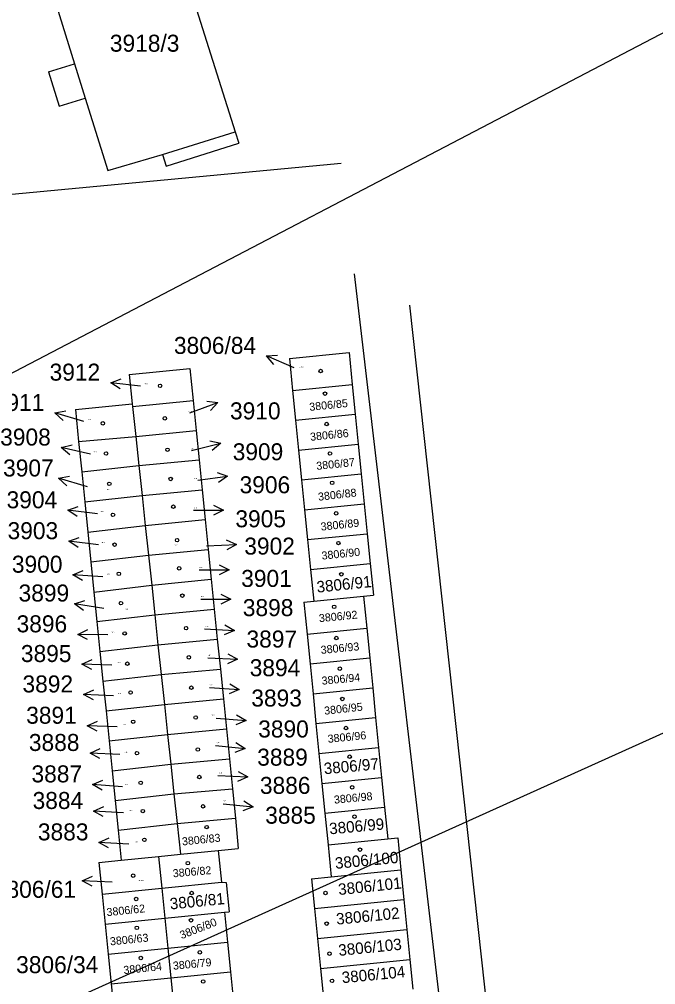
# Model space of a CAD drawing. Extents: x -735092 to -733385, y -1122435 to -1118992.
# Drawn here: x -734192.6 to -734129, y -1121257 to -1121160.5 of the extents above; entities that cross this region are included whole.
import ezdxf

# ---------------------------------------------------------------- set-up
doc = ezdxf.new("R2010")
doc.units = 0
for name, color, linetype in [('Vrstva 1', 7, 'Continuous'), ('Vrstva 12', 7, 'Continuous'), ('Vrstva 16', 7, 'Continuous'), ('Vrstva 19', 7, 'Continuous'), ('Vrstva 25', 7, 'Continuous'), ('Vrstva 4', 7, 'Continuous')]:
    doc.layers.add(name, color=color, linetype=linetype)

msp = doc.modelspace()

# ---------------------------------------------------------------- linework, layer by layer
at = {"layer": 'Vrstva 1'}
for points in [[(-734177.13, -1121152.31), (-734171.01, -1121171.74)], [(-734189.78, -1121156.22), (-734187.06, -1121164.96)], [(-734189.66, -1121165.76), (-734187.06, -1121164.96)], [(-734189.66, -1121165.76), (-734188.6, -1121169.19)], [(-734188.6, -1121169.19), (-734186, -1121168.38)], [(-734186, -1121168.38), (-734183.76, -1121175.6)], [(-734171.01, -1121171.74), (-734170.65, -1121172.88)], [(-734177.92, -1121175.17), (-734170.65, -1121172.88)], [(-734183.76, -1121175.6), (-734178.28, -1121174.03)], [(-734178.28, -1121174.03), (-734177.92, -1121175.17)], [(-734205.41, -1121179.11), (-734160.43, -1121174.88)], [(-734159.13, -1121185.95), (-734148.68, -1121274.85)], [(-734153.58, -1121189.07), (-734143.54, -1121280.27)], [(-734165.59, -1121194.41), (-734159.62, -1121193.82)], [(-734159.62, -1121193.82), (-734159.3, -1121197)], [(-734165.59, -1121194.41), (-734165.27, -1121197.59)], [(-734181.61, -1121196.02), (-734175.53, -1121195.41)], [(-734181.61, -1121196.02), (-734181.3, -1121198.95)], [(-734175.53, -1121195.41), (-734175.21, -1121198.6)], [(-734165.27, -1121197.59), (-734159.3, -1121197)], [(-734159.3, -1121197), (-734159, -1121199.98)], [(-734165.27, -1121197.59), (-734164.97, -1121200.58)], [(-734186.98, -1121199.52), (-734181.3, -1121198.95)], [(-734181.3, -1121198.95), (-734181.27, -1121199.2)], [(-734181.27, -1121199.2), (-734175.21, -1121198.6)], [(-734181.27, -1121199.2), (-734180.95, -1121202.19)], [(-734175.21, -1121198.6), (-734174.91, -1121201.59)], [(-734186.98, -1121199.52), (-734186.66, -1121202.7)], [(-734164.97, -1121200.58), (-734159, -1121199.98)], [(-734159, -1121199.98), (-734158.7, -1121202.97)], [(-734164.97, -1121200.58), (-734164.67, -1121203.56)], [(-734180.95, -1121202.19), (-734174.91, -1121201.59)], [(-734174.91, -1121201.59), (-734174.61, -1121204.53)], [(-734186.66, -1121202.7), (-734180.95, -1121202.19)], [(-734186.66, -1121202.7), (-734186.35, -1121205.72)], [(-734180.95, -1121202.19), (-734180.64, -1121205.12)], [(-734164.67, -1121203.56), (-734158.7, -1121202.97)], [(-734158.7, -1121202.97), (-734158.41, -1121205.95)], [(-734164.67, -1121203.56), (-734164.37, -1121206.55)], [(-734180.64, -1121205.12), (-734174.61, -1121204.53)], [(-734174.61, -1121204.53), (-734174.31, -1121207.52)], [(-734186.35, -1121205.72), (-734180.64, -1121205.12)], [(-734186.35, -1121205.72), (-734186.04, -1121208.75)], [(-734180.64, -1121205.12), (-734180.32, -1121208.1)], [(-734164.37, -1121206.55), (-734158.41, -1121205.95)], [(-734158.41, -1121205.95), (-734158.11, -1121208.93)], [(-734164.37, -1121206.55), (-734164.07, -1121209.53)], [(-734180.32, -1121208.1), (-734174.31, -1121207.52)], [(-734174.31, -1121207.52), (-734174, -1121210.51)], [(-734186.04, -1121208.75), (-734180.32, -1121208.1)], [(-734186.04, -1121208.75), (-734185.74, -1121211.78)], [(-734180.32, -1121208.1), (-734180, -1121211.09)], [(-734164.07, -1121209.53), (-734158.11, -1121208.93)], [(-734164.07, -1121209.53), (-734163.77, -1121212.51)], [(-734158.11, -1121208.93), (-734157.81, -1121211.92)], [(-734180, -1121211.09), (-734174, -1121210.51)], [(-734174, -1121210.51), (-734173.7, -1121213.5)], [(-734185.74, -1121211.78), (-734180, -1121211.09)], [(-734180, -1121211.09), (-734179.68, -1121214.07)], [(-734185.74, -1121211.78), (-734185.43, -1121214.75)], [(-734163.77, -1121212.51), (-734157.81, -1121211.92)], [(-734163.77, -1121212.51), (-734163.47, -1121215.5)], [(-734157.81, -1121211.92), (-734157.51, -1121214.9)], [(-734179.68, -1121214.07), (-734173.7, -1121213.5)], [(-734173.7, -1121213.5), (-734173.4, -1121216.48)], [(-734185.43, -1121214.75), (-734179.68, -1121214.07)], [(-734179.68, -1121214.07), (-734179.36, -1121217.06)], [(-734185.43, -1121214.75), (-734185.13, -1121217.75)], [(-734163.47, -1121215.5), (-734157.51, -1121214.9)], [(-734163.47, -1121215.5), (-734163.15, -1121218.68)], [(-734157.51, -1121214.9), (-734157.19, -1121218.08)], [(-734179.36, -1121217.06), (-734173.4, -1121216.48)], [(-734173.4, -1121216.48), (-734173.1, -1121219.47)], [(-734185.13, -1121217.75), (-734179.36, -1121217.06)], [(-734179.36, -1121217.06), (-734179.05, -1121220.04)], [(-734185.13, -1121217.75), (-734184.83, -1121220.7)], [(-734163.15, -1121218.68), (-734158.18, -1121218.18)], [(-734158.18, -1121218.18), (-734157.19, -1121218.08)], [(-734158.18, -1121218.18), (-734157.86, -1121221.36)], [(-734164.15, -1121218.78), (-734163.15, -1121218.68)], [(-734164.15, -1121218.78), (-734163.83, -1121221.96)], [(-734184.83, -1121220.7), (-734179.05, -1121220.04)], [(-734179.05, -1121220.04), (-734173.1, -1121219.47)], [(-734179.05, -1121220.04), (-734178.73, -1121223.02)], [(-734173.1, -1121219.47), (-734172.8, -1121222.46)], [(-734184.83, -1121220.7), (-734184.53, -1121223.7)], [(-734163.83, -1121221.96), (-734157.86, -1121221.36)], [(-734157.86, -1121221.36), (-734157.56, -1121224.34)], [(-734163.83, -1121221.96), (-734163.53, -1121224.94)], [(-734184.53, -1121223.7), (-734178.73, -1121223.02)], [(-734178.73, -1121223.02), (-734172.8, -1121222.46)], [(-734178.73, -1121223.02), (-734178.41, -1121226.01)], [(-734172.8, -1121222.46), (-734172.49, -1121225.45)], [(-734184.53, -1121223.7), (-734184.23, -1121226.67)], [(-734163.53, -1121224.94), (-734157.56, -1121224.34)], [(-734163.53, -1121224.94), (-734163.23, -1121227.93)], [(-734157.56, -1121224.34), (-734157.26, -1121227.33)], [(-734184.23, -1121226.67), (-734178.41, -1121226.01)], [(-734178.41, -1121226.01), (-734172.49, -1121225.45)], [(-734178.41, -1121226.01), (-734178.09, -1121228.99)], [(-734172.49, -1121225.45), (-734172.19, -1121228.44)], [(-734184.23, -1121226.67), (-734183.92, -1121229.64)], [(-734163.23, -1121227.93), (-734157.26, -1121227.33)], [(-734163.23, -1121227.93), (-734162.94, -1121230.91)], [(-734157.26, -1121227.33), (-734156.97, -1121230.31)], [(-734183.92, -1121229.64), (-734178.09, -1121228.99)], [(-734178.09, -1121228.99), (-734172.19, -1121228.44)], [(-734178.09, -1121228.99), (-734177.77, -1121231.98)], [(-734172.19, -1121228.44), (-734171.89, -1121231.43)], [(-734183.92, -1121229.64), (-734183.62, -1121232.62)], [(-734162.94, -1121230.91), (-734156.97, -1121230.31)], [(-734162.94, -1121230.91), (-734162.64, -1121233.89)], [(-734156.97, -1121230.31), (-734156.67, -1121233.29)], [(-734183.62, -1121232.62), (-734177.77, -1121231.98)], [(-734177.77, -1121231.98), (-734171.89, -1121231.43)], [(-734177.77, -1121231.98), (-734177.45, -1121234.96)], [(-734171.89, -1121231.43), (-734171.59, -1121234.42)], [(-734183.62, -1121232.62), (-734183.32, -1121235.61)], [(-734162.64, -1121233.89), (-734156.67, -1121233.29)], [(-734162.64, -1121233.89), (-734162.34, -1121236.88)], [(-734156.67, -1121233.29), (-734156.37, -1121236.28)], [(-734177.45, -1121234.96), (-734171.59, -1121234.42)], [(-734171.59, -1121234.42), (-734171.29, -1121237.41)], [(-734183.32, -1121235.61), (-734177.45, -1121234.96)], [(-734183.32, -1121235.61), (-734183.01, -1121238.6)], [(-734177.45, -1121234.96), (-734177.13, -1121237.94)], [(-734162.34, -1121236.88), (-734156.37, -1121236.28)], [(-734156.37, -1121236.28), (-734156.07, -1121239.26)], [(-734177.13, -1121237.94), (-734171.29, -1121237.41)], [(-734171.29, -1121237.41), (-734170.99, -1121240.35)], [(-734162.34, -1121236.88), (-734162.04, -1121239.86)], [(-734183.01, -1121238.6), (-734177.13, -1121237.94)], [(-734183.01, -1121238.6), (-734182.71, -1121241.57)], [(-734177.13, -1121237.94), (-734176.82, -1121240.88)], [(-734162.04, -1121239.86), (-734156.07, -1121239.26)], [(-734156.07, -1121239.26), (-734155.75, -1121242.44)], [(-734176.82, -1121240.88), (-734170.99, -1121240.35)], [(-734170.99, -1121240.35), (-734170.72, -1121243.39)], [(-734162.04, -1121239.86), (-734161.72, -1121243.04)], [(-734182.71, -1121241.57), (-734176.82, -1121240.88)], [(-734182.71, -1121241.57), (-734182.41, -1121244.56)], [(-734176.82, -1121240.88), (-734176.49, -1121243.97)], [(-734161.72, -1121243.04), (-734155.75, -1121242.44)], [(-734155.75, -1121242.44), (-734154.76, -1121242.34)], [(-734154.76, -1121242.34), (-734154.44, -1121245.52)], [(-734176.49, -1121243.97), (-734172.71, -1121243.59)], [(-734172.71, -1121243.59), (-734170.72, -1121243.39)], [(-734172.71, -1121243.59), (-734172.39, -1121246.77)], [(-734161.72, -1121243.04), (-734161.4, -1121246.22)], [(-734182.41, -1121244.56), (-734178.68, -1121244.19)], [(-734178.68, -1121244.19), (-734176.49, -1121243.97)], [(-734178.68, -1121244.19), (-734178.36, -1121247.37)], [(-734184.64, -1121244.79), (-734182.41, -1121244.56)], [(-734184.64, -1121244.79), (-734184.32, -1121247.97)], [(-734161.4, -1121246.22), (-734154.44, -1121245.52)], [(-734154.44, -1121245.52), (-734154.14, -1121248.5)], [(-734163.39, -1121246.42), (-734161.4, -1121246.22)], [(-734163.39, -1121246.42), (-734163.09, -1121249.4)], [(-734184.32, -1121247.97), (-734178.36, -1121247.37)], [(-734178.36, -1121247.37), (-734172.39, -1121246.77)], [(-734178.36, -1121247.37), (-734178.06, -1121250.35)], [(-734172.39, -1121246.77), (-734171.92, -1121246.79)], [(-734171.92, -1121246.79), (-734171.62, -1121249.73)], [(-734184.32, -1121247.97), (-734184.02, -1121250.95)], [(-734163.09, -1121249.4), (-734154.14, -1121248.5)], [(-734154.14, -1121248.5), (-734153.84, -1121251.49)], [(-734184.02, -1121250.95), (-734178.06, -1121250.35)], [(-734178.06, -1121250.35), (-734172.09, -1121249.76)], [(-734178.06, -1121250.35), (-734177.76, -1121253.34)], [(-734172.09, -1121249.76), (-734171.62, -1121249.73)], [(-734172.09, -1121249.76), (-734171.79, -1121252.74)], [(-734163.09, -1121249.4), (-734162.79, -1121252.39)], [(-734184.02, -1121250.95), (-734183.72, -1121253.94)], [(-734162.79, -1121252.39), (-734153.84, -1121251.49)], [(-734153.84, -1121251.49), (-734153.54, -1121254.47)], [(-734177.76, -1121253.34), (-734171.79, -1121252.74)], [(-734171.79, -1121252.74), (-734171.49, -1121255.73)], [(-734162.79, -1121252.39), (-734162.49, -1121255.37)], [(-734183.72, -1121253.94), (-734177.76, -1121253.34)], [(-734183.72, -1121253.94), (-734183.42, -1121256.92)], [(-734177.76, -1121253.34), (-734177.46, -1121256.32)], [(-734162.49, -1121255.37), (-734153.54, -1121254.47)], [(-734153.54, -1121254.47), (-734153.24, -1121257.45)], [(-734177.46, -1121256.32), (-734171.49, -1121255.73)], [(-734171.49, -1121255.73), (-734171.19, -1121258.71)], [(-734162.49, -1121255.37), (-734162.19, -1121258.35)], [(-734183.42, -1121256.92), (-734177.46, -1121256.32)], [(-734183.42, -1121256.92), (-734183.12, -1121259.9)], [(-734177.46, -1121256.32), (-734177.16, -1121259.3)]]:
    msp.add_lwpolyline(points, dxfattribs=at)
at = {"layer": 'Vrstva 12'}
for points in [[(-734359.03, -1121282.41), (-734007.75, -1121098.86)], [(-734230.19, -1121277.82), (-734098.32, -1121218.35)]]:
    msp.add_lwpolyline(points, dxfattribs=at)
at = {"layer": 'Vrstva 25'}
for points in [[(-734167.164, -1121195.005), (-734167.883, -1121194.149), (-734166.766, -1121194.087)], [(-734165.13, -1121195.34), (-734167.883, -1121194.149)], [(-734182.525, -1121197.439), (-734183.458, -1121196.825), (-734182.406, -1121196.447)], [(-734180.48, -1121197.18), (-734183.458, -1121196.825)], [(-734175.54, -1121199.84), (-734172.73, -1121198.79)], [(-734173.842, -1121198.672), (-734172.73, -1121198.79), (-734173.492, -1121199.608)], [(-734188.22, -1121200.613), (-734189.04, -1121199.854), (-734187.941, -1121199.652)], [(-734186.16, -1121200.69), (-734189.04, -1121199.854)], [(-734187.541, -1121204.024), (-734188.405, -1121203.316), (-734187.319, -1121203.05)], [(-734175.37, -1121203.61), (-734172.461, -1121202.88)], [(-734173.553, -1121202.638), (-734172.461, -1121202.88), (-734173.309, -1121203.608)], [(-734185.48, -1121203.98), (-734188.405, -1121203.316)], [(-734172.826, -1121205.817), (-734171.768, -1121206.179), (-734172.692, -1121206.807)], [(-734187.849, -1121207.138), (-734188.664, -1121206.373), (-734187.563, -1121206.18)], [(-734185.79, -1121207.23), (-734188.664, -1121206.373)], [(-734174.74, -1121206.58), (-734171.768, -1121206.179)], [(-734186.826, -1121210.202), (-734187.757, -1121209.585), (-734186.704, -1121209.21)], [(-734184.78, -1121209.95), (-734187.757, -1121209.585)], [(-734175.19, -1121209.58), (-734172.19, -1121209.58)], [(-734173.19, -1121209.081), (-734172.19, -1121209.58), (-734173.19, -1121210.08)], [(-734186.725, -1121213.289), (-734187.658, -1121212.675), (-734186.606, -1121212.297)], [(-734184.68, -1121213.03), (-734187.658, -1121212.675)], [(-734171.899, -1121212.547), (-734170.875, -1121212.993), (-734171.847, -1121213.544)], [(-734173.87, -1121213.15), (-734170.875, -1121212.993)], [(-734186.268, -1121216.586), (-734187.233, -1121216.022), (-734186.202, -1121215.589)], [(-734174.61, -1121215.54), (-734171.61, -1121215.54)], [(-734172.61, -1121215.041), (-734171.61, -1121215.54), (-734172.61, -1121216.04)], [(-734184.24, -1121216.22), (-734187.233, -1121216.022)], [(-734174.45, -1121218.46), (-734171.45, -1121218.46)], [(-734172.45, -1121217.961), (-734171.45, -1121218.46), (-734172.45, -1121218.96)], [(-734186.183, -1121219.59), (-734187.093, -1121218.941), (-734186.027, -1121218.604)], [(-734184.13, -1121219.41), (-734187.093, -1121218.941)], [(-734172.057, -1121221.046), (-734171.085, -1121221.597), (-734172.109, -1121222.043)], [(-734185.767, -1121222.498), (-734186.759, -1121221.983), (-734185.751, -1121221.499)], [(-734183.76, -1121222.03), (-734186.759, -1121221.983)], [(-734174.08, -1121221.44), (-734171.085, -1121221.597)], [(-734171.738, -1121223.922), (-734170.764, -1121224.471), (-734171.788, -1121224.92)], [(-734185.345, -1121225.483), (-734186.328, -1121224.951), (-734185.312, -1121224.484)], [(-734183.33, -1121225.05), (-734186.328, -1121224.951)], [(-734173.76, -1121224.32), (-734170.764, -1121224.471)], [(-734171.562, -1121226.934), (-734170.597, -1121227.498), (-734171.628, -1121227.931)], [(-734185.192, -1121228.541), (-734186.166, -1121227.994), (-734185.143, -1121227.543)], [(-734183.17, -1121228.14), (-734186.166, -1121227.994)], [(-734173.59, -1121227.3), (-734170.597, -1121227.498)], [(-734170.869, -1121230.018), (-734169.909, -1121230.589), (-734170.942, -1121231.015)], [(-734184.815, -1121231.653), (-734185.798, -1121231.121), (-734184.782, -1121230.654)], [(-734172.9, -1121230.37), (-734169.909, -1121230.589)], [(-734182.8, -1121231.22), (-734185.798, -1121231.121)], [(-734170.95, -1121232.809), (-734170.006, -1121233.408), (-734171.052, -1121233.802)], [(-734184.552, -1121234.391), (-734185.526, -1121233.844), (-734184.503, -1121233.393)], [(-734182.53, -1121233.99), (-734185.526, -1121233.844)], [(-734172.99, -1121233.1), (-734170.006, -1121233.408)], [(-734170.717, -1121235.686), (-734169.745, -1121236.237), (-734170.769, -1121236.683)], [(-734184.315, -1121237.567), (-734185.269, -1121236.984), (-734184.229, -1121236.571)], [(-734172.74, -1121236.08), (-734169.745, -1121236.237)], [(-734182.28, -1121237.24), (-734185.269, -1121236.984)], [(-734170.161, -1121238.618), (-734169.215, -1121239.212), (-734170.259, -1121239.612)], [(-734184.197, -1121240.203), (-734185.164, -1121239.642), (-734184.134, -1121239.206)], [(-734182.17, -1121239.83), (-734185.164, -1121239.642)], [(-734172.2, -1121238.92), (-734169.215, -1121239.212)], [(-734183.666, -1121243.336), (-734184.634, -1121242.777), (-734183.605, -1121242.339)], [(-734181.64, -1121242.96), (-734184.634, -1121242.777)], [(-734185.319, -1121247.165), (-734186.297, -1121246.625), (-734185.277, -1121246.167)], [(-734183.3, -1121246.75), (-734186.297, -1121246.625)]]:
    msp.add_lwpolyline(points, dxfattribs=at)
for centre in [(-734162.47, -1121195.66), (-734178.52, -1121197.14), (-734162.04, -1121197.92), (-734184.24, -1121200.88), (-734178.04, -1121200.39), (-734161.86, -1121200.96), (-734183.92, -1121203.91), (-734177.78, -1121203.53), (-734161.54, -1121203.9), (-734183.6, -1121206.94), (-734177.46, -1121206.45), (-734161.31, -1121206.84), (-734177.19, -1121209.22), (-734160.91, -1121209.89), (-734183.23, -1121210.03), (-734176.82, -1121212.57), (-734160.69, -1121212.86), (-734183.07, -1121213.01), (-734176.61, -1121215.39), (-734182.65, -1121215.93), (-734160.4, -1121215.98), (-734176.29, -1121218.11), (-734182.43, -1121218.86), (-734161.12, -1121219.23), (-734175.92, -1121221.36), (-734182.06, -1121221.89), (-734160.9, -1121222.35), (-734175.65, -1121224.28), (-734181.79, -1121224.92), (-734160.55, -1121225.42), (-734175.39, -1121227.32), (-734181.47, -1121227.79), (-734160.3, -1121228.44), (-734181.21, -1121230.72), (-734174.96, -1121230.29), (-734159.93, -1121231.35), (-734180.83, -1121233.86), (-734174.75, -1121233.49), (-734159.56, -1121234.21), (-734180.46, -1121236.83), (-734174.59, -1121236.25), (-734159.31, -1121237.27), (-734180.25, -1121239.65), (-734174.22, -1121239.18), (-734159.08, -1121240.21), (-734173.86, -1121241.25), (-734180.09, -1121242.53), (-734158.54, -1121243.5), (-734175.74, -1121244.85), (-734181.21, -1121246.11), (-734180.91, -1121248.43), (-734175.37, -1121247.84), (-734161.98, -1121247.84), (-734180.85, -1121251.32), (-734175.43, -1121250.57), (-734161.86, -1121250.9), (-734180.45, -1121254.33), (-734174.54, -1121253.77), (-734161.58, -1121253.91), (-734174.21, -1121256.69), (-734161.33, -1121256.62)]:
    msp.add_circle(centre, 0.175, dxfattribs=at)
at = {"layer": 'Vrstva 4'}
for points in [[(-734187.06, -1121164.96), (-734186, -1121168.38)], [(-734178.28, -1121174.03), (-734171.01, -1121171.74)]]:
    msp.add_lwpolyline(points, dxfattribs=at)

# ---------------------------------------------------------------- texts
at = {"layer": 'Vrstva 16'}
for s, p in [('3806/84', (-734177.137, -1121193.95)), ('3912', (-734189.566, -1121196.62)), ('3911', (-734195.146, -1121199.65)), ('3910', (-734171.53, -1121200.49)), ('3908', (-734194.506, -1121203.11)), ('3909', (-734171.26, -1121204.58)), ('3907', (-734194.216, -1121206.2)), ('3906', (-734170.57, -1121207.88)), ('3904', (-734193.866, -1121209.38)), ('3905', (-734170.99, -1121211.28)), ('3903', (-734193.766, -1121212.47)), ('3902', (-734170.1, -1121214.01)), ('3900', (-734193.336, -1121215.82)), ('3901', (-734170.41, -1121217.24)), ('3899', (-734192.666, -1121218.7)), ('3898', (-734170.25, -1121220.16)), ('3896', (-734192.866, -1121221.78)), ('3897', (-734169.88, -1121223.3)), ('3895', (-734192.436, -1121224.75)), ('3894', (-734169.56, -1121226.17)), ('3892', (-734192.276, -1121227.79)), ('3893', (-734169.4, -1121229.2)), ('3891', (-734191.906, -1121230.92)), ('3890', (-734168.71, -1121232.29)), ('3888', (-734191.636, -1121233.64)), ('3889', (-734168.81, -1121235.11)), ('3887', (-734191.376, -1121236.78)), ('3886', (-734168.54, -1121237.93)), ('3884', (-734191.266, -1121239.44)), ('3885', (-734168.01, -1121240.91)), ('3883', (-734190.736, -1121242.58)), ('3806/61', (-734195.137, -1121248.32)), ('3806/34', (-734192.91, -1121255.85))]:
    msp.add_text(s, height=1.7, dxfattribs=at).set_placement(p)
at = {"layer": 'Vrstva 19'}
for s, height, p in [('3918/3', 1.7, (-734183.54, -1121163.74)), ('3806/84', 0.1, (-734164.6, -1121195.28)), ('3912', 0.1, (-734180.07, -1121197)), ('3910', 0.1, (-734175.66, -1121199.76)), ('3911', 0.1, (-734185.7, -1121200.56)), ('3908', 0.1, (-734185.17, -1121203.8)), ('3909', 0.1, (-734175.45, -1121203.48)), ('3906', 0.1, (-734175.13, -1121206.46)), ('3907', 0.1, (-734183.84, -1121207.55)), ('3904', 0.1, (-734184.48, -1121209.76)), ('3905', 0.1, (-734175.13, -1121209.38)), ('3903', 0.1, (-734184.37, -1121212.84)), ('3902', 0.1, (-734177.09, -1121213.13)), ('3901', 0.1, (-734174.6, -1121215.34)), ('3900', 0.1, (-734183.84, -1121216.03)), ('3898', 0.1, (-734174.44, -1121218.26)), ('3899', 0.1, (-734182.02, -1121219.51)), ('3897', 0.1, (-734173.96, -1121221.24)), ('3896', 0.1, (-734183.37, -1121221.83)), ('3894', 0.1, (-734173.75, -1121224.11)), ('3895', 0.1, (-734182.78, -1121224.86)), ('3893', 0.1, (-734173.59, -1121227.09)), ('3892', 0.1, (-734182.73, -1121227.95)), ('3890', 0.1, (-734173.38, -1121230.12)), ('3891', 0.1, (-734182.25, -1121231.03)), ('3889', 0.1, (-734172.89, -1121232.89)), ('3888', 0.1, (-734182.09, -1121233.8)), ('3886', 0.1, (-734172.63, -1121235.87)), ('3887', 0.1, (-734182.03, -1121237.04)), ('3885', 0.1, (-734172.26, -1121238.69)), ('3884', 0.1, (-734181.61, -1121239.65)), ('3883', 0.1, (-734181.02, -1121242.79)), ('3806/61', 0.1, (-734180.67, -1121246.65))]:
    msp.add_text(s, height=height, dxfattribs=at).set_placement(p)
for s, height, rotation, p in [('3806/85', 0.8, 5.90005, (-734163.562, -1121199.651)), ('3806/86', 0.8, 5.90005, (-734163.482, -1121202.641)), ('3806/87', 0.8, 6.00005, (-734162.863, -1121205.551)), ('3806/88', 0.8, 6.50005, (-734162.684, -1121208.629)), ('3806/89', 0.8, 6.10005, (-734162.423, -1121211.62)), ('3806/90', 0.8, 6.00005, (-734162.333, -1121214.521)), ('3806/91', 1.14, 5.90005, (-734162.812, -1121217.821)), ('3806/92', 0.8, 5.60004, (-734162.601, -1121220.772)), ('3806/93', 0.8, 5.50004, (-734162.421, -1121223.942)), ('3806/94', 0.8, 5.40004, (-734162.33, -1121227.023)), ('3806/95', 0.8, 6.20005, (-734162.073, -1121230.02)), ('3806/96', 0.8, 5.70004, (-734161.721, -1121232.832)), ('3806/97', 1.14, 5.20004, (-734162.099, -1121235.973)), ('3806/98', 0.8, 5.50004, (-734161.101, -1121238.912)), ('3806/99', 1.14, 5.20004, (-734161.559, -1121241.983)), ('3806/83', 0.8, 5.90005, (-734176.292, -1121243.091)), ('3806/100', 1.14, 5.50004, (-734160.981, -1121245.432)), ('3806/82', 0.8, 4.90004, (-734177.218, -1121246.274)), ('3806/101', 1.14, 6.00005, (-734160.653, -1121248.051)), ('3806/81', 1.14, 5.70004, (-734177.491, -1121249.492)), ('3806/62', 0.8, 5.90005, (-734183.832, -1121250.161)), ('3806/102', 1.14, 5.60004, (-734160.861, -1121251.012)), ('3806/80', 0.8, 21.40017, (-734176.367, -1121252.461)), ('3806/63', 0.8, 5.90005, (-734183.492, -1121253.081)), ('3806/103', 1.14, 5.70004, (-734160.641, -1121254.132)), ('3806/64', 0.8, 6.00005, (-734182.143, -1121255.951)), ('3806/79', 0.8, 5.50004, (-734177.201, -1121255.512)), ('3806/104', 1.14, 5.50004, (-734160.301, -1121256.862))]:
    msp.add_text(s, height=height, rotation=rotation, dxfattribs=at).set_placement(p)

doc.saveas('drawing.dxf')
